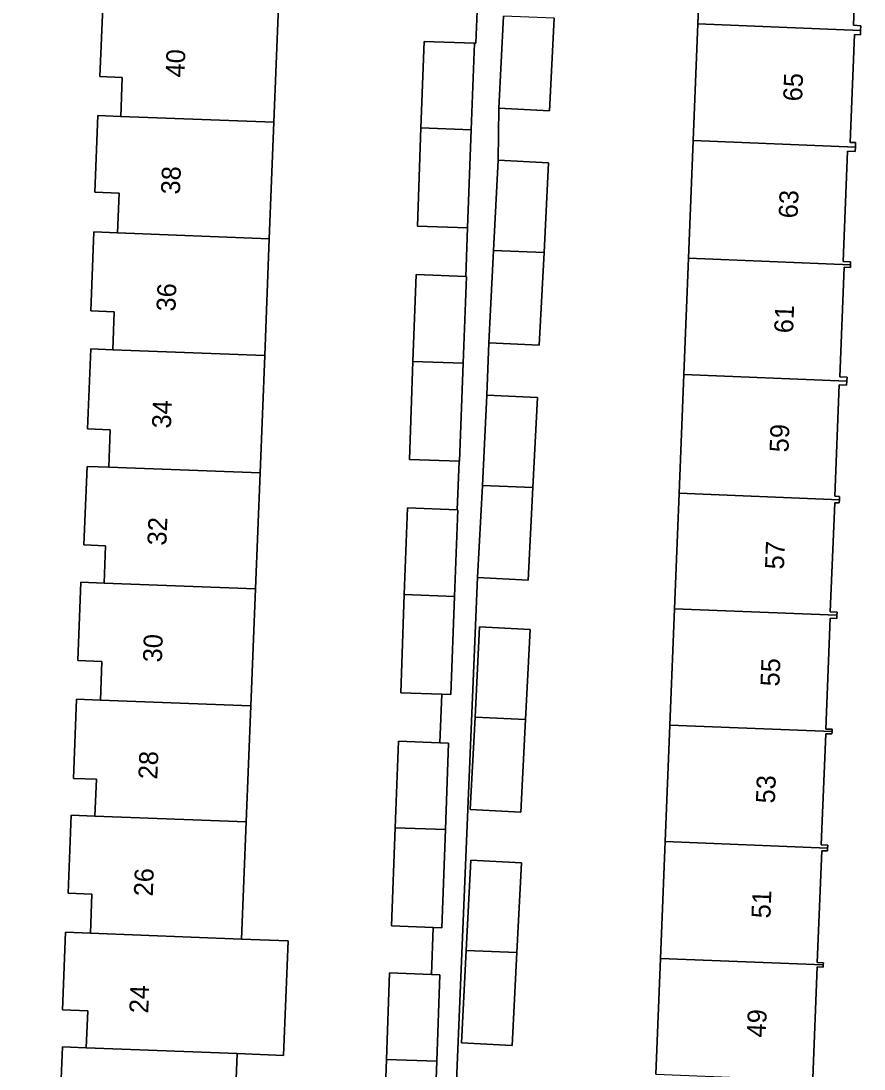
# Model space of a CAD drawing. Extents: x 160077 to 160948, y 386481 to 387498.
# Drawn here: x 160763.1 to 160807.6, y 387153.9 to 387209.2 of the extents above; entities that cross this region are included whole.
import ezdxf

# ---------------------------------------------------------------- set-up
doc = ezdxf.new("R2010")
doc.units = 0
for name, color, linetype in [('IMGEO_Erf', 7, 'Continuous'), ('IMGEO_Pand', 7, 'Continuous'), ('IMGEO_Pand_nummerreeks', 7, 'Continuous'), ('IMGEO_Voetpad_open', 7, 'Continuous')]:
    doc.layers.add(name, color=color, linetype=linetype)

msp = doc.modelspace()

# ---------------------------------------------------------------- linework, layer by layer
at = {"layer": 'IMGEO_Erf'}
for points in [[(160768.492, 387206.17), (160767.312, 387206.216), (160767.474, 387210.295), (160768.789, 387210.245), (160768.869, 387212.252), (160767.535, 387212.305), (160767.7, 387216.464), (160768.94, 387216.415), (160769.021, 387218.459), (160767.733, 387218.51), (160767.899, 387222.702), (160769.116, 387222.655), (160769.193, 387224.595), (160767.933, 387224.644), (160768.095, 387228.753), (160762.227, 387228.985), (160761.448, 387209.265), (160760.995, 387197.809), (160758.623, 387137.756)], [(160796.626, 387153.591), (160796.871, 387159.704), (160797.117, 387165.865), (160797.364, 387172.01), (160797.609, 387178.148), (160797.853, 387184.238), (160798.104, 387190.499), (160798.35, 387196.634), (160798.599, 387202.844), (160798.846, 387209.001), (160799.088, 387215.053)], [(160807.27, 387214.584), (160807.043, 387208.925), (160807.435, 387208.888), (160807.426, 387208.658), (160807.416, 387208.425), (160807.102, 387208.438), (160806.879, 387202.748), (160807.165, 387202.743), (160807.156, 387202.502), (160807.146, 387202.259), (160806.731, 387202.276), (160806.498, 387196.457), (160806.898, 387196.441), (160806.892, 387196.292), (160806.887, 387196.146), (160806.566, 387196.159), (160806.334, 387190.379), (160806.715, 387190.364), (160806.702, 387190.155), (160806.689, 387189.947), (160806.302, 387189.963), (160806.066, 387184.079), (160806.316, 387184.069), (160806.309, 387183.9), (160806.302, 387183.732), (160806.067, 387183.742), (160805.823, 387177.984), (160806.186, 387177.969), (160806.18, 387177.805), (160806.173, 387177.639), (160805.823, 387177.653), (160805.589, 387171.803), (160805.927, 387171.79), (160805.922, 387171.668), (160805.917, 387171.545), (160805.584, 387171.558), (160805.349, 387165.689), (160805.694, 387165.676), (160805.688, 387165.522), (160805.682, 387165.371), (160805.377, 387165.383), (160805.141, 387159.489), (160805.463, 387159.476), (160805.458, 387159.36), (160805.454, 387159.247), (160805.138, 387159.26), (160804.902, 387153.384)], [(160782.23, 387149.198), (160782.421, 387154.378), (160782.589, 387158.943), (160784.79, 387158.862), (160784.881, 387161.337), (160782.689, 387161.418), (160782.88, 387166.598), (160783.048, 387171.163), (160785.241, 387171.082), (160785.336, 387173.638), (160783.172, 387173.718), (160783.363, 387178.898), (160783.531, 387183.463), (160786.154, 387183.366), (160786.248, 387185.929), (160783.628, 387186.026), (160783.819, 387191.198), (160783.987, 387195.771), (160786.608, 387195.674), (160786.703, 387198.232), (160784.051, 387198.33), (160784.242, 387203.507), (160784.41, 387208.075), (160787.062, 387207.977), (160787.138, 387207.974), (160787.232, 387210.53)], [(160776.728, 387209.941), (160776.486, 387203.806), (160776.243, 387197.663), (160775.999, 387191.502), (160775.754, 387185.309), (160775.513, 387179.199), (160775.269, 387173.025), (160775.026, 387166.899), (160774.782, 387160.724), (160777.23, 387160.63), (160776.991, 387154.586), (160774.543, 387154.68), (160774.295, 387148.401)], [(160791.264, 387209.304), (160791.015, 387204.41), (160788.348, 387204.546), (160788.305, 387201.812), (160790.972, 387201.676), (160790.73, 387196.939), (160790.481, 387192.044), (160787.814, 387192.18), (160787.722, 387189.42), (160790.389, 387189.284), (160790.147, 387184.546), (160789.898, 387179.652), (160787.231, 387179.788), (160784.55, 387115.695)], [(160765.166, 387150.824), (160765.332, 387155.034), (160766.59, 387154.985), (160766.668, 387156.946), (160765.341, 387156.999), (160765.503, 387161.082), (160766.81, 387161.03), (160766.891, 387163.095), (160765.64, 387163.145), (160765.803, 387167.253), (160767.049, 387167.205), (160767.126, 387169.151), (160765.916, 387169.199), (160766.081, 387173.382), (160767.335, 387173.333), (160767.416, 387175.36), (160766.139, 387175.411), (160766.303, 387179.552), (160767.532, 387179.505), (160767.609, 387181.468), (160766.468, 387181.513), (160766.632, 387185.659), (160767.779, 387185.615), (160767.857, 387187.582), (160766.656, 387187.629), (160766.824, 387191.858), (160767.988, 387191.813), (160768.067, 387193.813), (160766.825, 387193.862), (160766.99, 387198.021), (160768.244, 387197.972), (160768.327, 387200.072), (160767.038, 387200.123), (160767.198, 387204.164), (160768.411, 387204.117), (160768.492, 387206.17)]]:
    msp.add_lwpolyline(points, dxfattribs=at)
for points in [[(160789.511, 387167.42), (160786.844, 387167.556), (160787.092, 387172.42), (160787.335, 387177.188), (160790.002, 387177.052), (160789.76, 387172.314)], [(160789.047, 387155.112), (160786.38, 387155.248), (160786.628, 387160.114), (160786.871, 387164.88), (160789.538, 387164.744), (160789.296, 387160.007)]]:
    msp.add_lwpolyline(points, close=True, dxfattribs=at)
at = {"layer": 'IMGEO_Pand'}
for points in [[(160807.426, 387208.658), (160807.435, 387208.888), (160807.043, 387208.925), (160807.27, 387214.584), (160807.601, 387214.57), (160807.607, 387214.712), (160799.088, 387215.053), (160798.846, 387209.001)], [(160776.486, 387203.806), (160776.728, 387209.941), (160768.789, 387210.245), (160767.474, 387210.295), (160767.312, 387206.216), (160768.492, 387206.17), (160768.411, 387204.117)], [(160788.348, 387204.546), (160791.015, 387204.41), (160791.264, 387209.304), (160788.596, 387209.411)], [(160798.846, 387209.001), (160798.599, 387202.844), (160807.156, 387202.502), (160807.165, 387202.743), (160806.879, 387202.748), (160807.102, 387208.438), (160807.416, 387208.425), (160807.426, 387208.658)], [(160787.062, 387207.977), (160784.41, 387208.075), (160784.242, 387203.507), (160786.894, 387203.405)], [(160768.411, 387204.117), (160767.198, 387204.164), (160767.038, 387200.123), (160768.327, 387200.072), (160768.244, 387197.972), (160776.243, 387197.663), (160776.486, 387203.806)], [(160784.051, 387198.33), (160786.703, 387198.232), (160786.894, 387203.405), (160784.242, 387203.507)], [(160798.599, 387202.844), (160798.35, 387196.634), (160806.892, 387196.292), (160806.898, 387196.441), (160806.498, 387196.457), (160806.731, 387202.276), (160807.146, 387202.259), (160807.156, 387202.502)], [(160790.972, 387201.676), (160788.305, 387201.812), (160788.062, 387197.046), (160790.73, 387196.939)], [(160768.244, 387197.972), (160766.99, 387198.021), (160766.825, 387193.862), (160768.067, 387193.813), (160767.988, 387191.813), (160775.999, 387191.502), (160776.243, 387197.663)], [(160787.814, 387192.18), (160790.481, 387192.044), (160790.73, 387196.939), (160788.062, 387197.046)], [(160806.702, 387190.155), (160806.715, 387190.364), (160806.334, 387190.379), (160806.566, 387196.159), (160806.887, 387196.146), (160806.892, 387196.292), (160798.35, 387196.634), (160798.104, 387190.499)], [(160786.639, 387195.673), (160786.608, 387195.674), (160783.987, 387195.771), (160783.819, 387191.198), (160786.471, 387191.095)], [(160767.988, 387191.813), (160766.824, 387191.858), (160766.656, 387187.629), (160767.857, 387187.582), (160767.779, 387185.615), (160775.754, 387185.309), (160775.999, 387191.502)], [(160786.471, 387191.095), (160783.819, 387191.198), (160783.628, 387186.026), (160786.248, 387185.929), (160786.28, 387185.928)], [(160798.104, 387190.499), (160797.853, 387184.238), (160806.309, 387183.9), (160806.316, 387184.069), (160806.066, 387184.079), (160806.302, 387189.963), (160806.689, 387189.947), (160806.702, 387190.155)], [(160790.389, 387189.284), (160787.722, 387189.42), (160787.479, 387184.653), (160790.147, 387184.546)], [(160775.513, 387179.199), (160775.754, 387185.309), (160767.779, 387185.615), (160766.632, 387185.659), (160766.468, 387181.513), (160767.609, 387181.468), (160767.532, 387179.505)], [(160787.231, 387179.788), (160789.898, 387179.652), (160790.147, 387184.546), (160787.479, 387184.653)], [(160806.18, 387177.805), (160806.186, 387177.969), (160805.823, 387177.984), (160806.067, 387183.742), (160806.302, 387183.732), (160806.309, 387183.9), (160797.853, 387184.238), (160797.609, 387178.148)], [(160786.183, 387183.365), (160786.154, 387183.366), (160783.531, 387183.463), (160783.363, 387178.898), (160786.015, 387178.796)], [(160775.269, 387173.025), (160775.513, 387179.199), (160767.532, 387179.505), (160766.303, 387179.552), (160766.139, 387175.411), (160767.416, 387175.36), (160767.335, 387173.333)], [(160786.015, 387178.796), (160783.363, 387178.898), (160783.172, 387173.718), (160785.336, 387173.638), (160785.824, 387173.62)], [(160805.922, 387171.668), (160805.927, 387171.79), (160805.589, 387171.803), (160805.823, 387177.653), (160806.173, 387177.639), (160806.18, 387177.805), (160797.609, 387178.148), (160797.364, 387172.01)], [(160790.002, 387177.052), (160787.335, 387177.188), (160787.092, 387172.42), (160789.76, 387172.314)], [(160767.335, 387173.333), (160766.081, 387173.382), (160765.916, 387169.199), (160767.126, 387169.151), (160767.049, 387167.205), (160775.026, 387166.899), (160775.269, 387173.025)], [(160786.844, 387167.556), (160789.511, 387167.42), (160789.76, 387172.314), (160787.092, 387172.42)], [(160797.364, 387172.01), (160797.117, 387165.865), (160805.688, 387165.522), (160805.694, 387165.676), (160805.349, 387165.689), (160805.584, 387171.558), (160805.917, 387171.545), (160805.922, 387171.668)], [(160785.7, 387171.065), (160785.241, 387171.082), (160783.048, 387171.163), (160782.88, 387166.598), (160785.532, 387166.496)], [(160774.782, 387160.724), (160775.026, 387166.899), (160767.049, 387167.205), (160765.803, 387167.253), (160765.64, 387163.145), (160766.891, 387163.095), (160766.81, 387161.03)], [(160785.532, 387166.496), (160782.88, 387166.598), (160782.689, 387161.418), (160784.881, 387161.337), (160785.341, 387161.32)], [(160797.117, 387165.865), (160796.871, 387159.704), (160805.458, 387159.36), (160805.463, 387159.476), (160805.141, 387159.489), (160805.377, 387165.383), (160805.682, 387165.371), (160805.688, 387165.522)], [(160789.538, 387164.744), (160786.871, 387164.88), (160786.628, 387160.114), (160789.296, 387160.007)], [(160774.782, 387160.724), (160766.81, 387161.03), (160765.503, 387161.082), (160765.341, 387156.999), (160766.668, 387156.946), (160766.59, 387154.985), (160774.543, 387154.68), (160776.991, 387154.586), (160777.23, 387160.63)], [(160786.38, 387155.248), (160789.047, 387155.112), (160789.296, 387160.007), (160786.628, 387160.114)], [(160805.286, 387153.245), (160805.291, 387153.368), (160804.902, 387153.384), (160805.138, 387159.26), (160805.454, 387159.247), (160805.458, 387159.36), (160796.871, 387159.704), (160796.626, 387153.591)], [(160785.241, 387158.845), (160784.79, 387158.862), (160782.589, 387158.943), (160782.421, 387154.378), (160785.073, 387154.276)], [(160766.59, 387154.985), (160765.332, 387155.034), (160765.166, 387150.824), (160766.324, 387150.779), (160766.242, 387148.71), (160774.295, 387148.401), (160774.543, 387154.68)], [(160785.073, 387154.276), (160782.421, 387154.378), (160782.23, 387149.198), (160784.43, 387149.117), (160784.882, 387149.1)]]:
    msp.add_lwpolyline(points, close=True, dxfattribs=at)
at = {"layer": 'IMGEO_Voetpad_open'}
for points in [[(160787.232, 387210.53), (160787.138, 387207.974), (160787.062, 387207.977), (160786.894, 387203.405), (160786.703, 387198.232), (160786.608, 387195.674), (160786.639, 387195.673), (160786.471, 387191.095), (160786.28, 387185.928), (160786.248, 387185.929), (160786.154, 387183.366), (160786.183, 387183.365), (160786.015, 387178.796), (160785.824, 387173.62), (160785.336, 387173.638), (160785.241, 387171.082), (160785.7, 387171.065), (160785.532, 387166.496), (160785.341, 387161.32), (160784.881, 387161.337), (160784.79, 387158.862), (160785.241, 387158.845), (160785.073, 387154.276), (160784.882, 387149.1)], [(160784.55, 387115.695), (160787.231, 387179.788), (160787.479, 387184.653), (160787.722, 387189.42), (160787.814, 387192.18), (160788.062, 387197.046), (160788.305, 387201.812), (160788.348, 387204.546), (160788.596, 387209.411)]]:
    msp.add_lwpolyline(points, dxfattribs=at)

# ---------------------------------------------------------------- texts
at = {"layer": 'IMGEO_Pand_nummerreeks'}
for s, rotation, p in [('40', 87.7857, (160771.767, 387206.158)), ('65', 87.7788, (160804.338, 387204.9)), ('38', 87.7857, (160771.528, 387199.987)), ('63', 87.7788, (160804.099, 387198.727)), ('36', 87.7857, (160771.29, 387193.814)), ('61', 87.7788, (160803.863, 387192.667)), ('34', 87.7857, (160771.051, 387187.643)), ('59', 87.7788, (160803.62, 387186.382)), ('32', 87.7857, (160770.812, 387181.47)), ('57', 87.7788, (160803.38, 387180.209)), ('30', 87.7857, (160770.574, 387175.305)), ('55', 87.7788, (160803.141, 387174.036)), ('28', 87.7857, (160770.335, 387169.135)), ('53', 87.7788, (160802.901, 387167.863)), ('26', 87.7857, (160770.097, 387162.962)), ('51', 87.7788, (160802.666, 387161.803)), ('24', 87.7829, (160769.857, 387156.791)), ('49', 87.7788, (160802.423, 387155.517))]:
    msp.add_text(s, height=1, rotation=rotation, dxfattribs=at).set_placement(p)

doc.saveas('drawing.dxf')
